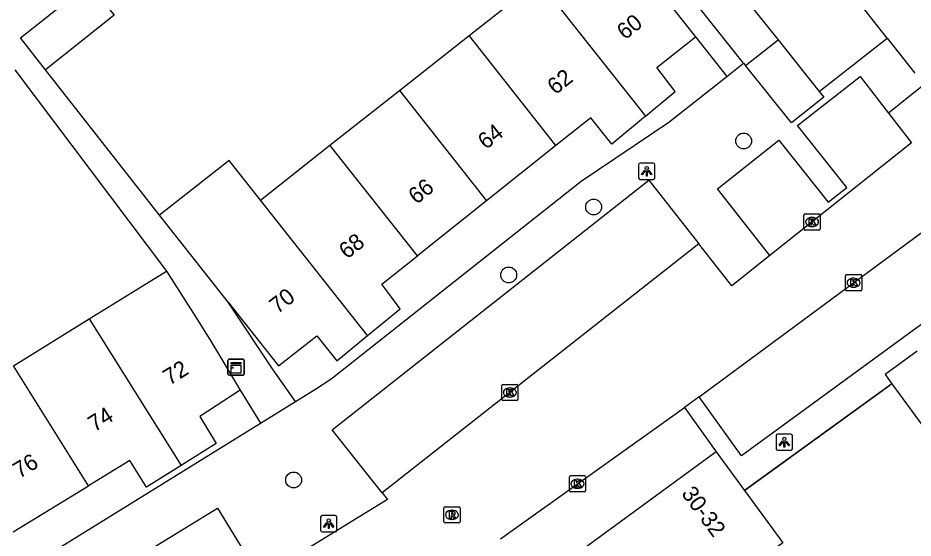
# Model space of a CAD drawing. Extents: x 160379 to 161131, y 383940 to 384849.
# Drawn here: x 160719.3 to 160774.5, y 384297.7 to 384329.7 of the extents above; entities that cross this region are included whole.
import ezdxf

# ---------------------------------------------------------------- set-up
doc = ezdxf.new("R2010")
doc.units = 0
for name, color, linetype in [('IMGEO_Boom', 7, 'Continuous'), ('IMGEO_Kast', 7, 'Continuous'), ('IMGEO_Kolk', 7, 'Continuous'), ('IMGEO_Lichtpunt', 7, 'Continuous'), ('IMGEO_Muur', 7, 'Continuous'), ('IMGEO_Pand', 7, 'Continuous'), ('IMGEO_Pand_nummerreeks', 7, 'Continuous'), ('IMGEO_Rijbaan_lokaal_open', 7, 'Continuous'), ('IMGEO_Rioolput', 7, 'Continuous'), ('IMGEO_Voetpad_open', 7, 'Continuous')]:
    doc.layers.add(name, color=color, linetype=linetype)

msp = doc.modelspace()

# ---------------------------------------------------------------- linework, layer by layer
at = {"layer": 'IMGEO_Boom'}
for centre in [(160764.034, 384322.134), (160754.794, 384318.064), (160749.562, 384313.876), (160736.315, 384301.238)]:
    msp.add_circle(centre, 0.489, dxfattribs=at)
at = {"layer": 'IMGEO_Kast'}
for p, q in [((160732.273, 384307.768), (160732.273, 384308.609)), ((160732.273, 384308.609), (160732.273, 384307.768)), ((160732.348, 384308.693), (160733.189, 384308.693)), ((160733.189, 384308.693), (160732.348, 384308.693)), ((160733.273, 384308.618), (160733.273, 384307.777)), ((160733.273, 384307.777), (160733.273, 384308.618)), ((160733.198, 384307.693), (160732.357, 384307.693)), ((160732.357, 384307.693), (160733.198, 384307.693))]:
    msp.add_line(p, q, dxfattribs=at)
for points in [[(160732.468, 384308.483), (160733.068, 384308.483), (160733.068, 384308.398), (160732.468, 384308.398), (160732.468, 384308.483)], [(160732.468, 384308.308), (160733.068, 384308.308), (160733.068, 384307.819), (160732.468, 384307.819), (160732.468, 384308.308)]]:
    msp.add_lwpolyline(points, dxfattribs=at)
msp.add_circle((160732.552, 384308.157), 0.0377, dxfattribs=at)
for centre, start, end in [((160732.351, 384308.615), 92.4484, 184.2845), ((160732.351, 384308.615), 92.4484, 184.2845), ((160733.195, 384308.615), 2.4484, 94.2845), ((160733.195, 384308.615), 2.4484, 94.2845), ((160732.351, 384307.771), 182.4484, 274.2845), ((160732.351, 384307.771), 182.4484, 274.2845), ((160733.195, 384307.771), 272.4484, 4.2845), ((160733.195, 384307.771), 272.4484, 4.2845)]:
    msp.add_arc(centre, 0.0779, start, end, dxfattribs=at)
at = {"layer": 'IMGEO_Kolk'}
for p, q in [((160767.743, 384316.713), (160767.743, 384317.565)), ((160767.818, 384317.639), (160768.67, 384317.639)), ((160768.231, 384317.419), (160768.256, 384317.419)), ((160768.744, 384317.565), (160768.744, 384316.713)), ((160768.67, 384316.639), (160767.818, 384316.639)), ((160768.254, 384316.859), (160768.229, 384316.859)), ((160770.378, 384313.897), (160771.23, 384313.897)), ((160770.303, 384312.971), (160770.303, 384313.823)), ((160770.791, 384313.677), (160770.816, 384313.677)), ((160771.304, 384313.823), (160771.304, 384312.971)), ((160771.23, 384312.897), (160770.378, 384312.897)), ((160770.814, 384313.117), (160770.789, 384313.117)), ((160749.133, 384306.202), (160749.133, 384307.054)), ((160749.208, 384307.128), (160750.06, 384307.128)), ((160749.621, 384306.908), (160749.646, 384306.908)), ((160750.134, 384307.054), (160750.134, 384306.202)), ((160749.644, 384306.348), (160749.619, 384306.348)), ((160750.06, 384306.128), (160749.208, 384306.128)), ((160753.299, 384300.577), (160753.299, 384301.429)), ((160753.374, 384301.503), (160754.226, 384301.503)), ((160753.787, 384301.283), (160753.812, 384301.283)), ((160754.3, 384301.429), (160754.3, 384300.577)), ((160753.81, 384300.723), (160753.785, 384300.723)), ((160754.226, 384300.503), (160753.374, 384300.503))]:
    msp.add_line(p, q, dxfattribs=at)
for points in [[(160767.743, 384316.713), (160767.743, 384317.565)], [(160767.818, 384317.639), (160768.67, 384317.639)], [(160768.064, 384317.339), (160768.187, 384317.339), (160768.187, 384317.188), (160768.317, 384317.339), (160768.481, 384317.339), (160768.335, 384317.188), (160768.488, 384316.939), (160768.336, 384316.939), (160768.251, 384317.103), (160768.187, 384317.036), (160768.187, 384316.939), (160768.064, 384316.939), (160768.064, 384317.339)], [(160768.744, 384317.565), (160768.744, 384316.713)], [(160768.67, 384316.639), (160767.818, 384316.639)], [(160770.378, 384313.897), (160771.23, 384313.897)], [(160770.303, 384312.971), (160770.303, 384313.823)], [(160770.624, 384313.597), (160770.747, 384313.597), (160770.747, 384313.446), (160770.877, 384313.597), (160771.041, 384313.597), (160770.895, 384313.446), (160771.048, 384313.197), (160770.896, 384313.197), (160770.811, 384313.361), (160770.747, 384313.294), (160770.747, 384313.197), (160770.624, 384313.197), (160770.624, 384313.597)], [(160771.304, 384313.823), (160771.304, 384312.971)], [(160771.23, 384312.897), (160770.378, 384312.897)], [(160749.133, 384306.202), (160749.133, 384307.054)], [(160749.208, 384307.128), (160750.06, 384307.128)], [(160749.454, 384306.828), (160749.577, 384306.828), (160749.577, 384306.677), (160749.707, 384306.828), (160749.871, 384306.828), (160749.725, 384306.677), (160749.878, 384306.428), (160749.726, 384306.428), (160749.641, 384306.592), (160749.577, 384306.525), (160749.577, 384306.428), (160749.454, 384306.428), (160749.454, 384306.828)], [(160750.134, 384307.054), (160750.134, 384306.202)], [(160750.06, 384306.128), (160749.208, 384306.128)], [(160753.299, 384300.577), (160753.299, 384301.429)], [(160753.374, 384301.503), (160754.226, 384301.503)], [(160753.62, 384301.203), (160753.743, 384301.203), (160753.743, 384301.052), (160753.873, 384301.203), (160754.037, 384301.203), (160753.891, 384301.052), (160754.044, 384300.803), (160753.892, 384300.803), (160753.807, 384300.967), (160753.743, 384300.9), (160753.743, 384300.803), (160753.62, 384300.803), (160753.62, 384301.203)], [(160754.3, 384301.429), (160754.3, 384300.577)], [(160754.226, 384300.503), (160753.374, 384300.503)]]:
    msp.add_lwpolyline(points, dxfattribs=at)
for centre, start, end in [((160767.82, 384317.563), 91.552, 178.448), ((160767.82, 384317.563), 91.552, 178.448), ((160768.668, 384317.563), 1.552, 88.448), ((160768.668, 384317.563), 1.552, 88.448), ((160767.82, 384316.715), 181.552, 268.448), ((160767.82, 384316.715), 181.552, 268.448), ((160768.668, 384316.715), 271.552, 358.448), ((160768.668, 384316.715), 271.552, 358.448), ((160770.38, 384313.821), 91.552, 178.448), ((160770.38, 384313.821), 91.552, 178.448), ((160771.228, 384313.821), 1.552, 88.448), ((160771.228, 384313.821), 1.552, 88.448), ((160770.38, 384312.973), 181.552, 268.448), ((160770.38, 384312.973), 181.552, 268.448), ((160771.228, 384312.973), 271.552, 358.448), ((160771.228, 384312.973), 271.552, 358.448), ((160749.21, 384307.052), 91.552, 178.448), ((160749.21, 384307.052), 91.552, 178.448), ((160750.058, 384307.052), 1.552, 88.448), ((160750.058, 384307.052), 1.552, 88.448), ((160749.21, 384306.204), 181.552, 268.448), ((160749.21, 384306.204), 181.552, 268.448), ((160750.058, 384306.204), 271.552, 358.448), ((160750.058, 384306.204), 271.552, 358.448), ((160753.376, 384301.427), 91.552, 178.448), ((160753.376, 384301.427), 91.552, 178.448), ((160754.224, 384301.427), 1.552, 88.448), ((160754.224, 384301.427), 1.552, 88.448), ((160753.376, 384300.579), 181.552, 268.448), ((160753.376, 384300.579), 181.552, 268.448), ((160754.224, 384300.579), 271.552, 358.448), ((160754.224, 384300.579), 271.552, 358.448)]:
    msp.add_arc(centre, 0.0765, start, end, dxfattribs=at)
for centre, major_axis, ratio, start_param, end_param in [((160768.23, 384317.139), (-0.387, 0.002), 0.722429, 4.712389, 7.853982), ((160768.255, 384317.139), (-0.39, 0.002), 0.717154, 1.570796, 4.712389), ((160770.79, 384313.397), (-0.387, 0.002), 0.722429, 4.712389, 7.853982), ((160770.815, 384313.397), (-0.39, 0.002), 0.717154, 1.570796, 4.712389), ((160749.62, 384306.628), (-0.387, 0.002), 0.722429, 4.712389, 7.853982), ((160749.645, 384306.628), (-0.39, 0.002), 0.717154, 1.570796, 4.712389), ((160753.786, 384301.003), (-0.387, 0.002), 0.722429, 4.712389, 7.853982), ((160753.811, 384301.003), (-0.39, 0.002), 0.717154, 1.570796, 4.712389)]:
    msp.add_ellipse(centre, major_axis=major_axis, ratio=ratio, start_param=start_param, end_param=end_param, dxfattribs=at)
at = {"layer": 'IMGEO_Lichtpunt'}
for p, q in [((160757.564, 384320.67), (160757.564, 384319.863)), ((160757.564, 384320.67), (160757.564, 384319.863)), ((160758.466, 384320.765), (160757.658, 384320.765)), ((160758.466, 384320.765), (160757.658, 384320.765)), ((160758.56, 384319.863), (160758.56, 384320.67)), ((160758.56, 384319.863), (160758.56, 384320.67)), ((160757.658, 384319.769), (160758.466, 384319.769)), ((160757.658, 384319.769), (160758.466, 384319.769)), ((160766.036, 384303.972), (160766.036, 384303.165)), ((160766.036, 384303.972), (160766.036, 384303.165)), ((160766.938, 384304.067), (160766.13, 384304.067)), ((160766.938, 384304.067), (160766.13, 384304.067)), ((160767.032, 384303.165), (160767.032, 384303.972)), ((160767.032, 384303.165), (160767.032, 384303.972)), ((160766.13, 384303.071), (160766.938, 384303.071)), ((160766.13, 384303.071), (160766.938, 384303.071)), ((160738.881, 384299.038), (160738.073, 384299.038)), ((160738.881, 384299.038), (160738.073, 384299.038)), ((160737.979, 384298.943), (160737.979, 384298.136)), ((160737.979, 384298.943), (160737.979, 384298.136)), ((160738.975, 384298.136), (160738.975, 384298.943)), ((160738.975, 384298.136), (160738.975, 384298.943)), ((160738.073, 384298.042), (160738.881, 384298.042)), ((160738.073, 384298.042), (160738.881, 384298.042))]:
    msp.add_line(p, q, dxfattribs=at)
for points in [[(160757.938, 384320.334), (160757.977, 384320.306), (160757.789, 384320.044), (160757.751, 384320.071), (160757.938, 384320.334)], [(160758.04, 384320.286), (160758.087, 384320.286), (160758.087, 384319.964), (160758.04, 384319.964), (160758.04, 384320.286)], [(160758.15, 384320.306), (160758.188, 384320.333), (160758.375, 384320.071), (160758.336, 384320.043), (160758.15, 384320.306)], [(160766.41, 384303.636), (160766.449, 384303.608), (160766.261, 384303.346), (160766.223, 384303.373), (160766.41, 384303.636)], [(160766.512, 384303.588), (160766.559, 384303.588), (160766.559, 384303.266), (160766.512, 384303.266), (160766.512, 384303.588)], [(160766.622, 384303.608), (160766.66, 384303.635), (160766.847, 384303.373), (160766.808, 384303.345), (160766.622, 384303.608)], [(160738.353, 384298.607), (160738.392, 384298.579), (160738.204, 384298.317), (160738.166, 384298.344), (160738.353, 384298.607)], [(160738.455, 384298.559), (160738.502, 384298.559), (160738.502, 384298.237), (160738.455, 384298.237), (160738.455, 384298.559)], [(160738.565, 384298.579), (160738.603, 384298.606), (160738.79, 384298.344), (160738.751, 384298.316), (160738.565, 384298.579)]]:
    msp.add_lwpolyline(points, dxfattribs=at)
for centre in [(160758.063, 384320.468), (160766.535, 384303.77), (160738.478, 384298.741)]:
    msp.add_circle(centre, 0.0994, dxfattribs=at)
for centre, start, end in [((160757.658, 384320.67), 90, 180), ((160757.658, 384320.67), 90, 180), ((160758.466, 384320.67), 0, 90), ((160758.466, 384320.67), 0, 90), ((160757.658, 384319.863), 180, 270), ((160757.658, 384319.863), 180, 270), ((160758.466, 384319.863), 270, 0), ((160758.466, 384319.863), 270, 360), ((160766.13, 384303.972), 90, 180), ((160766.13, 384303.972), 90, 180), ((160766.938, 384303.972), 0, 90), ((160766.938, 384303.972), 0, 90), ((160766.13, 384303.165), 180, 270), ((160766.13, 384303.165), 180, 270), ((160766.938, 384303.165), 270, 0), ((160766.938, 384303.165), 270, 360), ((160738.073, 384298.943), 90, 180), ((160738.073, 384298.943), 90, 180), ((160738.881, 384298.943), 0, 90), ((160738.881, 384298.943), 0, 90), ((160738.073, 384298.136), 180, 270), ((160738.073, 384298.136), 180, 270), ((160738.881, 384298.136), 270, 0), ((160738.881, 384298.136), 270, 360)]:
    msp.add_arc(centre, 0.0946, start, end, dxfattribs=at)
at = {"layer": 'IMGEO_Muur'}
for points in [[(160768.692, 384325.189), (160772.875, 384328.466)], [(160764.092, 384300.584), (160773.042, 384307.087)]]:
    msp.add_lwpolyline(points, dxfattribs=at)
at = {"layer": 'IMGEO_Pand'}
for points in [[(160755.67, 384335.373), (160757.964, 384332.47), (160759.638, 384330.352), (160761.067, 384328.549)], [(160772.875, 384328.466), (160770.365, 384331.67), (160772.644, 384333.455)], [(160721.037, 384326.521), (160719.491, 384328.486), (160723.697, 384331.842)], [(160723.697, 384331.842), (160725.266, 384329.88), (160721.037, 384326.521)], [(160747.119, 384328.627), (160751.4, 384332.004)], [(160751.4, 384332.004), (160757.988, 384323.659)], [(160761.367, 384330.263), (160763.358, 384331.856), (160766.149, 384328.367)], [(160764.033, 384326.931), (160761.367, 384330.263)], [(160742.837, 384325.249), (160747.119, 384328.627)], [(160752.467, 384321.851), (160747.119, 384328.627)], [(160757.988, 384323.659), (160759.824, 384325.188), (160758.683, 384326.653), (160761.067, 384328.549)], [(160764.142, 384326.795), (160766.149, 384328.367)], [(160766.149, 384328.367), (160768.692, 384325.189)], [(160772.875, 384328.466), (160774.566, 384326.307)], [(160764.033, 384326.931), (160764.142, 384326.795)], [(160768.692, 384325.189), (160768.975, 384324.836), (160766.984, 384323.243), (160764.142, 384326.795)], [(160738.556, 384321.872), (160742.837, 384325.249)], [(160742.837, 384325.249), (160748.204, 384318.451)], [(160757.988, 384323.659), (160755.914, 384321.931), (160754.622, 384323.569), (160752.467, 384321.851)], [(160734.275, 384318.494), (160738.556, 384321.872)], [(160743.94, 384315.051), (160738.556, 384321.872)], [(160752.467, 384321.851), (160748.204, 384318.451)], [(160734.275, 384318.494), (160732.347, 384320.938), (160728.057, 384317.554)], [(160740.868, 384310.142), (160734.275, 384318.494)], [(160748.204, 384318.451), (160743.94, 384315.051)], [(160732.288, 384312.201), (160729.985, 384315.11), (160728.057, 384317.554)], [(160740.868, 384310.142), (160742.881, 384311.796), (160741.742, 384313.298), (160743.94, 384315.051)], [(160723.729, 384311.169), (160728.494, 384314.118)], [(160728.494, 384314.118), (160730.427, 384311.049), (160731.212, 384309.803), (160733.02, 384306.773)], [(160732.288, 384312.201), (160734.223, 384309.758), (160735.391, 384308.28), (160737.742, 384310.124), (160738.969, 384308.582), (160740.868, 384310.142)], [(160719.053, 384308.275), (160723.729, 384311.169)], [(160723.729, 384311.169), (160729.397, 384302.136)], [(160774.715, 384309.175), (160772.747, 384307.73), (160773.157, 384307.171)], [(160723.692, 384300.882), (160719.053, 384308.275)], [(160733.02, 384306.773), (160730.53, 384305.14), (160731.544, 384303.483), (160729.397, 384302.136)], [(160773.157, 384307.171), (160775.484, 384304.001)], [(160762.333, 384302.98), (160753.616, 384296.583), (160756.007, 384293.325), (160753.569, 384291.536)], [(160762.333, 384302.98), (160764.092, 384300.584)], [(160729.397, 384302.136), (160727.25, 384300.789), (160726.225, 384302.435), (160723.692, 384300.882)], [(160719.051, 384298.037), (160723.692, 384300.882)], [(160764.092, 384300.584), (160766.451, 384297.369), (160763.875, 384295.479)]]:
    msp.add_lwpolyline(points, dxfattribs=at)
at = {"layer": 'IMGEO_Rijbaan_lokaal_open'}
for points in [[(160775.131, 384325.585), (160772.957, 384323.85)], [(160772.957, 384323.85), (160774.371, 384322.018), (160765.649, 384315.071)], [(160761.293, 384306.371), (160778.583, 384319.147), (160779.604, 384317.657), (160779.821, 384317.833)], [(160761.275, 384315.785), (160741.768, 384300.44)], [(160765.649, 384315.071), (160763.307, 384313.206), (160761.275, 384315.785)], [(160761.293, 384306.371), (160760.382, 384305.698)], [(160749.048, 384297.616), (160760.382, 384305.698)], [(160741.768, 384300.44), (160742.088, 384300.038), (160734.254, 384295.2)]]:
    msp.add_lwpolyline(points, dxfattribs=at)
at = {"layer": 'IMGEO_Rioolput'}
for p, q in [((160745.643, 384299.589), (160746.495, 384299.589)), ((160745.568, 384298.663), (160745.568, 384299.515)), ((160746.056, 384299.369), (160746.081, 384299.369)), ((160746.569, 384299.515), (160746.569, 384298.663)), ((160746.495, 384298.589), (160745.643, 384298.589)), ((160746.079, 384298.809), (160746.054, 384298.809))]:
    msp.add_line(p, q, dxfattribs=at)
for points in [[(160745.643, 384299.589), (160746.495, 384299.589)], [(160745.568, 384298.663), (160745.568, 384299.515)], [(160746.157, 384299.287), (160745.905, 384299.289), (160745.905, 384298.889)], [(160745.905, 384298.889), (160746.029, 384298.889), (160746.029, 384299.051), (160746.04, 384299.051)], [(160746.083, 384299.208), (160746.029, 384299.208), (160746.029, 384299.127)], [(160746.029, 384299.127), (160746.081, 384299.127)], [(160746.087, 384299.022), (160746.158, 384298.889), (160746.298, 384298.889), (160746.233, 384299.015)], [(160746.569, 384299.515), (160746.569, 384298.663)], [(160746.495, 384298.589), (160745.643, 384298.589)]]:
    msp.add_lwpolyline(points, dxfattribs=at)
for centre, radius, start, end in [((160745.645, 384299.513), 0.0765, 91.552, 178.448), ((160745.645, 384299.513), 0.0765, 91.552, 178.448), ((160746.493, 384299.513), 0.0765, 1.552, 88.448), ((160746.493, 384299.513), 0.0765, 1.552, 88.448), ((160746.039, 384298.998), 0.0533, 26.0293, 88.6989), ((160746.065, 384299.316), 0.19, 274.7715, 282.9687), ((160746.089, 384299.112), 0.0964, 77.0061, 93.1865), ((160746.103, 384299.169), 0.0378, 276.6634, 79.6772), ((160746.156, 384299.177), 0.109, 350.3612, 89.416), ((160746.154, 384299.177), 0.112, 277.5842, 350.9817), ((160746.138, 384298.962), 0.108, 29.5134, 73.7905), ((160745.645, 384298.665), 0.0765, 181.552, 268.448), ((160745.645, 384298.665), 0.0765, 181.552, 268.448), ((160746.493, 384298.665), 0.0765, 271.552, 358.448), ((160746.493, 384298.665), 0.0765, 271.552, 358.448)]:
    msp.add_arc(centre, radius, start, end, dxfattribs=at)
for centre, major_axis, ratio, start_param, end_param in [((160746.055, 384299.089), (-0.387, 0.002), 0.722429, 4.712389, 7.853982), ((160746.08, 384299.089), (-0.39, 0.002), 0.717154, 1.570796, 4.712389)]:
    msp.add_ellipse(centre, major_axis=major_axis, ratio=ratio, start_param=start_param, end_param=end_param, dxfattribs=at)
at = {"layer": 'IMGEO_Voetpad_open'}
for points in [[(160761.067, 384328.549), (160763.003, 384326.115)], [(160768.692, 384325.189), (160772.875, 384328.466)], [(160763.003, 384326.115), (160764.033, 384326.931)], [(160719.144, 384326.516), (160728.494, 384314.118)], [(160728.057, 384317.554), (160721.037, 384326.521)], [(160736.437, 384306.072), (160737.893, 384306.973), (160738.707, 384307.538), (160754.02, 384319.665), (160759.431, 384323.288), (160763.003, 384326.115)], [(160765.649, 384315.071), (160762.421, 384319.186), (160766.209, 384322.193), (160769.24, 384318.36), (160770.393, 384319.275), (160767.358, 384323.085), (160771.217, 384326.114), (160772.957, 384323.85)], [(160741.768, 384300.44), (160738.69, 384304.323), (160758.184, 384319.708), (160761.275, 384315.785)], [(160781.485, 384315.578), (160763.903, 384302.735), (160761.293, 384306.371)], [(160736.437, 384306.072), (160735.06, 384308.02), (160732.288, 384312.201)], [(160733.02, 384306.773), (160734.279, 384304.737)], [(160773.157, 384307.171), (160764.092, 384300.584)], [(160734.279, 384304.737), (160736.437, 384306.072)], [(160760.382, 384305.698), (160762.333, 384302.98)], [(160706.495, 384287.55), (160734.279, 384304.737)], [(160702.725, 384276.211), (160699.271, 384281.839), (160705.62, 384285.772), (160709.085, 384280.183), (160710.645, 384281.125), (160708.179, 384285.127), (160731.63, 384299.508), (160734.254, 384295.2)]]:
    msp.add_lwpolyline(points, dxfattribs=at)

# ---------------------------------------------------------------- texts
at = {"layer": 'IMGEO_Pand_nummerreeks'}
for s, rotation, p in [('60', 38.2881, (160756.72, 384328.328)), ('62', 38.2881, (160752.436, 384324.946)), ('64', 38.2881, (160748.159, 384321.57)), ('66', 38.2881, (160743.879, 384318.192)), ('68', 38.2881, (160739.603, 384314.815)), ('70', 38.2908, (160735.324, 384311.436)), ('72', 31.8403, (160728.673, 384307.04)), ('74', 31.8403, (160724.05, 384304.17)), ('76', 31.8403, (160719.425, 384301.298)), ('30-32', 306.2755, (160760.162, 384300.394))]:
    msp.add_text(s, height=1, rotation=rotation, dxfattribs=at).set_placement(p)

doc.saveas('drawing.dxf')
